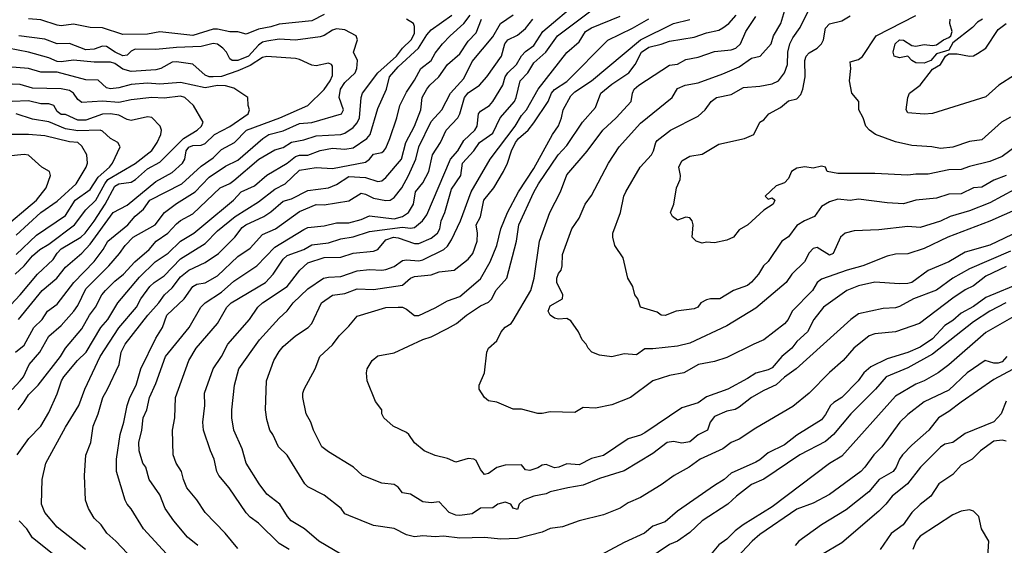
# Model space of a CAD drawing. Header units: metres. Extents: x -46681 to -43747, y -240911 to -237677.
# Tile 714 of 1056: x -46143 to -46023, y -238382 to -238318. Entities that reach past the tile are written whole.
import ezdxf

# ---------------------------------------------------------------- set-up
doc = ezdxf.new("R2010")
doc.units = ezdxf.units.M
doc.layers.add('CONTOUR_INDEX', color=1, linetype='Continuous')
doc.layers.add('CONTOUR_INTER', color=3, linetype='Continuous')

msp = doc.modelspace()

# ---------------------------------------------------------------- linework, layer by layer
at = {"layer": 'CONTOUR_INDEX'}
for points, elevation in [([(-46124.85, -238383.52), (-46128.09, -238380.02), (-46129.6, -238377.59), (-46130.07, -238377.02), (-46130.34, -238376.52), (-46131.39, -238373.02), (-46131.39, -238371.52), (-46130.95, -238368.52), (-46130.5, -238367.02), (-46130.1, -238365.02), (-46129.76, -238364.02), (-46128.99, -238362.52), (-46128.43, -238360.52), (-46126.6, -238356.8), (-46125.8, -238355.52), (-46125.26, -238354.02), (-46123.15, -238352.02), (-46122.1, -238350.51), (-46121.6, -238350.26), (-46120.6, -238350.06), (-46119.1, -238349.24), (-46116.6, -238346.89), (-46115.1, -238345.87), (-46113.6, -238344.19), (-46112.02, -238343.52), (-46109.1, -238341.39), (-46107.1, -238340.53), (-46106.1, -238340.6), (-46103.1, -238340.12), (-46101.6, -238339.18), (-46101.1, -238339.28), (-46100.1, -238339.77), (-46098.6, -238340.07), (-46098.1, -238340.03), (-46097.6, -238339.71), (-46096.68, -238338.52), (-46095.85, -238337.02), (-46094.97, -238335.02), (-46094.58, -238333.52), (-46093.1, -238330.46), (-46091.81, -238329.02), (-46090.75, -238327.02), (-46089.1, -238325.21), (-46088.1, -238323.14), (-46085.6, -238320.15), (-46084.66, -238318.52), (-46083.1, -238317.49)], 110), ([(-46023.1, -238348.1), (-46025.6, -238349.27), (-46027.1, -238350.44), (-46028.1, -238350.91), (-46029.6, -238351.93), (-46033.68, -238355.02), (-46036.6, -238356.04), (-46039.1, -238356.3), (-46039.8, -238356.52), (-46041.66, -238358.02), (-46042.94, -238359.52), (-46044.6, -238360.99), (-46047.1, -238363.49), (-46049.1, -238365.12), (-46053.6, -238367.77), (-46055.6, -238369.11), (-46056.6, -238369.52), (-46057.6, -238370.27), (-46060.37, -238371.52), (-46061.71, -238372.52), (-46063.51, -238373.52), (-46065.1, -238374.67), (-46067.6, -238376.2), (-46069.1, -238376.84), (-46070.1, -238377.48), (-46072.1, -238378.32), (-46075.1, -238379.03), (-46077.1, -238379.75), (-46078.6, -238379.96), (-46079.6, -238380.4), (-46082.6, -238381.2), (-46084.6, -238381.25), (-46086.6, -238381.07), (-46089.6, -238381.14), (-46091.6, -238380.88), (-46092.6, -238380.98), (-46094.1, -238380.85), (-46095.1, -238380.96), (-46096.1, -238380.72), (-46097.6, -238379.98), (-46100.1, -238379.59), (-46103.1, -238378.4), (-46103.6, -238378.16), (-46104.05, -238377.52), (-46106.1, -238375.92), (-46108.1, -238374.9), (-46108.48, -238374.52), (-46110.6, -238371.03), (-46111.66, -238370.02), (-46112.36, -238368.52), (-46112.71, -238368.02), (-46113.1, -238366.71), (-46113.24, -238365.52), (-46113.13, -238362.02), (-46112.22, -238359.52), (-46111.6, -238358.42), (-46111.1, -238357.83), (-46109.6, -238356.54), (-46108.07, -238355.52), (-46107.6, -238355.02), (-46106.44, -238352.52), (-46105.1, -238351.59), (-46103.6, -238351.38), (-46102.1, -238350.79), (-46100.1, -238350.87), (-46096.6, -238350.36), (-46095.59, -238349.52), (-46095.1, -238349.3), (-46093.1, -238349.09), (-46092.1, -238348.76), (-46090.28, -238348.52), (-46088.6, -238347.19), (-46088.04, -238346.52), (-46087.51, -238345.02), (-46087.45, -238344.02), (-46087.63, -238343.02), (-46087.1, -238342.04), (-46086.67, -238340.02), (-46085.45, -238338.52), (-46084.27, -238336.52), (-46083.8, -238335.52), (-46083.33, -238334.02), (-46082.84, -238333.02), (-46082.47, -238332.52), (-46081.28, -238331.52), (-46080.6, -238330.63), (-46078.84, -238328.02), (-46078.45, -238327.02), (-46078.1, -238326.55), (-46076.6, -238325.6), (-46071.6, -238320.54), (-46068.6, -238319.11), (-46066.6, -238317.98)], 115), ([(-46023.1, -238337.04), (-46024.6, -238337.6), (-46026.1, -238338.42), (-46027.1, -238338.53), (-46028.6, -238339.27), (-46030.1, -238339.3), (-46031.6, -238339.76), (-46034.1, -238340.04), (-46035.6, -238340.45), (-46037.6, -238340.36), (-46041.1, -238339.89), (-46042.1, -238340.08), (-46043.6, -238339.92), (-46044.6, -238340.21), (-46045.6, -238340.81), (-46046.44, -238342.02), (-46047.65, -238342.52), (-46048.6, -238343.12), (-46049.6, -238344.48), (-46050.42, -238345.02), (-46052.1, -238347.49), (-46052.65, -238348.02), (-46053.25, -238349.02), (-46054.1, -238350.01), (-46054.6, -238350.39), (-46056.31, -238351.02), (-46057.96, -238352.02), (-46059.1, -238352.01), (-46059.6, -238352.15), (-46060.29, -238352.52), (-46060.64, -238353.02), (-46061.1, -238353.26), (-46063.27, -238353.52), (-46064.6, -238354.06), (-46065.1, -238354.03), (-46065.6, -238353.63), (-46067.6, -238353.05), (-46067.94, -238352.02), (-46068.29, -238351.52), (-46068.56, -238350.52), (-46069.16, -238349.52), (-46069.74, -238347.02), (-46070.74, -238345.52), (-46071, -238344.52), (-46070.98, -238344.02), (-46070.06, -238341.52), (-46069.64, -238339.52), (-46069.41, -238339.02), (-46067.66, -238336.02), (-46066.29, -238334.52), (-46066.02, -238334.02), (-46065.77, -238333.02), (-46065.6, -238332.77), (-46063.95, -238331.52), (-46060.6, -238329.8), (-46059.73, -238329.02), (-46059, -238328.02), (-46058.38, -238327.52), (-46056.6, -238327.15), (-46055.1, -238326.3), (-46053.1, -238326.16), (-46051.6, -238325.87), (-46050.82, -238325.52), (-46050.1, -238324.55), (-46049.72, -238323.52), (-46049.69, -238322.02), (-46049.46, -238321.02), (-46049.1, -238320.26), (-46048.18, -238319.02), (-46047.23, -238317.02)], 120), ([(-46144.1, -238363.05), (-46143.09, -238362.02), (-46142.69, -238361.52), (-46142, -238360.02), (-46140.7, -238358.52), (-46139.6, -238356.58), (-46138.1, -238355.27), (-46136.56, -238353.52), (-46136.1, -238352.83), (-46135.1, -238350.81), (-46132.32, -238348.02), (-46131, -238346.52), (-46130.32, -238345.52), (-46129.34, -238344.52), (-46126.68, -238343.02), (-46125.55, -238341.52), (-46124.1, -238340.43), (-46121.8, -238339.02), (-46120.1, -238337.22), (-46118.1, -238335.88), (-46116.6, -238335.15), (-46113.58, -238332.52), (-46112.84, -238332.02), (-46111.1, -238331.57), (-46109.1, -238330.68), (-46107.6, -238330.56), (-46104, -238329.52), (-46103.77, -238329.02), (-46104.29, -238327.52), (-46104.13, -238326.52), (-46103.6, -238325.71), (-46102.34, -238324.52), (-46102.15, -238324.02), (-46102.07, -238323.02), (-46102.54, -238322.02), (-46102.07, -238320.52), (-46102.2, -238320.02), (-46103.6, -238319.29), (-46104.6, -238319.18), (-46105.1, -238319.36), (-46106.1, -238320.01), (-46106.6, -238320.16), (-46109.6, -238320.55), (-46111.6, -238320.42), (-46113.1, -238320.66), (-46113.6, -238320.8), (-46114.1, -238321.18), (-46115.33, -238322.52), (-46116.6, -238323.04), (-46117.29, -238323.02), (-46117.6, -238322.81), (-46118, -238322.02), (-46118.45, -238321.52), (-46119.1, -238321.04), (-46119.6, -238320.96), (-46121.1, -238321.34), (-46124.1, -238321.46), (-46126.6, -238321.71), (-46129.1, -238321.64), (-46129.6, -238321.89), (-46130.1, -238322.37), (-46130.6, -238322.45), (-46131.54, -238322.02), (-46132.6, -238321.31), (-46133.1, -238321.27), (-46134.1, -238321.65), (-46135.1, -238321.74), (-46137.1, -238320.95), (-46138.6, -238321), (-46140.1, -238320.45), (-46143.26, -238320.02)], 105), ([(-46143.6, -238346.63), (-46141.1, -238344.26), (-46137.6, -238341.88), (-46136.41, -238340.02), (-46134.6, -238338.74), (-46133.6, -238337.24), (-46132.25, -238336.02), (-46131.89, -238335.52), (-46130.95, -238333.52), (-46131.23, -238333.02), (-46132.1, -238332.51), (-46133.1, -238331.63), (-46133.39, -238331.52), (-46136.1, -238331.57), (-46137.6, -238331.35), (-46139.6, -238330.49), (-46141.6, -238330.17), (-46143.6, -238329.51)], 100), ([(-46020.6, -238359.69), (-46024.6, -238361.84), (-46028.6, -238364.58), (-46030.1, -238365.75), (-46031.35, -238366.52), (-46032.52, -238368.02), (-46034.6, -238369.81), (-46035.74, -238371.02), (-46036.1, -238371.52), (-46036.49, -238372.52), (-46036.89, -238373.02), (-46038.57, -238374.02), (-46039.85, -238375.52), (-46042.6, -238377.71), (-46045.6, -238379.52), (-46048.34, -238381.52), (-46048.8, -238382.02)], 110)]:
    msp.add_lwpolyline(points, dxfattribs=dict(at, elevation=elevation))
at = {"layer": 'CONTOUR_INTER'}
for points, elevation in [([(-46116.6, -238382.41), (-46118.17, -238380.52), (-46120.61, -238378.02), (-46121.6, -238376.47), (-46122.82, -238375.02), (-46123.24, -238374.02), (-46123.48, -238373.02), (-46124.14, -238372.02), (-46124.49, -238371.02), (-46124.58, -238368.02), (-46124.27, -238366.52), (-46124.19, -238364.02), (-46122.59, -238359.52), (-46121.68, -238358.02), (-46119.1, -238355.01), (-46117.96, -238353.02), (-46117.42, -238352.52), (-46113.27, -238350.02), (-46112.32, -238349.02), (-46111.1, -238347.21), (-46110.6, -238346.77), (-46108.6, -238346.03), (-46107.6, -238345.47), (-46105.6, -238345.2), (-46104.1, -238344.74), (-46102.6, -238344.48), (-46100.6, -238343.83), (-46096.6, -238343.32), (-46095.6, -238343.44), (-46095.1, -238343.33), (-46094.14, -238342.52), (-46093.6, -238341.8), (-46090.74, -238335.02), (-46089.86, -238334.02), (-46089.1, -238332.76), (-46087.78, -238331.52), (-46087.5, -238331.02), (-46087.32, -238329.52), (-46087.1, -238329.2), (-46086, -238328.52), (-46085.6, -238328.02), (-46084.37, -238326.02), (-46084.09, -238325.02), (-46083.78, -238324.52), (-46082.7, -238323.52), (-46082.1, -238322.45), (-46081.6, -238321.92), (-46080.6, -238321.19), (-46079.49, -238319.52), (-46075.1, -238315.78)], 112), ([(-46110.36, -238382.52), (-46111.6, -238381.78), (-46114.1, -238379.31), (-46115.1, -238378.59), (-46115.6, -238378.06), (-46117.69, -238375.02), (-46118.92, -238373.52), (-46119.16, -238373.02), (-46119.48, -238371.52), (-46119.95, -238370.52), (-46120.78, -238368.02), (-46120.89, -238367.02), (-46120.64, -238365.02), (-46120.69, -238363.52), (-46119.62, -238360.52), (-46118.6, -238359.02), (-46117.82, -238357.52), (-46115.19, -238354.52), (-46114.2, -238353.02), (-46113.62, -238352.52), (-46110.6, -238350.53), (-46109.06, -238348.52), (-46108.1, -238347.66), (-46106.1, -238346.98), (-46104.1, -238346.94), (-46102.6, -238346.45), (-46100.1, -238346.21), (-46099.6, -238346.01), (-46098.6, -238344.84), (-46097.66, -238344.52), (-46097.1, -238344.59), (-46095.1, -238345.28), (-46094.6, -238345.29), (-46093.1, -238344.66), (-46092.33, -238344.02), (-46092.05, -238343.52), (-46091.87, -238342.52), (-46091.41, -238341.52), (-46090.6, -238338.67), (-46089.5, -238337.02), (-46089.26, -238335.52), (-46087.9, -238334.02), (-46087.21, -238333.02), (-46085.6, -238331.86), (-46084.71, -238330.02), (-46082.97, -238328.02), (-46082.73, -238327.52), (-46082.25, -238325.52), (-46081.31, -238324.52), (-46080.6, -238323.31), (-46079.15, -238322.02), (-46077.71, -238320.02), (-46073, -238316.52)], 113), ([(-46020.6, -238337.93), (-46025.1, -238340.35), (-46027.6, -238341.32), (-46029.92, -238342.02), (-46031.1, -238342.58), (-46033.6, -238343.33), (-46035.1, -238343.24), (-46038.6, -238343.63), (-46041.6, -238343.76), (-46042.71, -238344.02), (-46043.26, -238344.52), (-46044.17, -238346.52), (-46044.6, -238346.73), (-46046.1, -238345.78), (-46046.6, -238345.89), (-46047.1, -238346.42), (-46047.66, -238347.52), (-46049.22, -238349.02), (-46049.89, -238350.02), (-46053.6, -238353.17), (-46057.1, -238355.3), (-46061.6, -238357.41), (-46063.1, -238357.78), (-46066.1, -238358.11), (-46067.1, -238358.11), (-46068.1, -238358.85), (-46069.6, -238358.72), (-46071.1, -238359.09), (-46072.6, -238358.88), (-46073.54, -238358.52), (-46073.99, -238358.02), (-46074.22, -238357.52), (-46074.72, -238357.02), (-46075.15, -238356.02), (-46076.1, -238354.72), (-46076.6, -238354.41), (-46077.6, -238354.51), (-46078.1, -238354.37), (-46078.6, -238354.02), (-46078.87, -238353.52), (-46078.6, -238352.89), (-46077.09, -238352.02), (-46077.06, -238351.52), (-46077.78, -238350.02), (-46077.81, -238349.52), (-46077.6, -238348.94), (-46077.29, -238348.52), (-46077.14, -238348.02), (-46077.1, -238346.65), (-46075.99, -238343.52), (-46075.1, -238342.22), (-46074.34, -238340.52), (-46073.6, -238339.47), (-46071.52, -238335.52), (-46070.23, -238333.52), (-46067.6, -238330.64), (-46063.77, -238327.52), (-46063.1, -238326.45), (-46062.18, -238326.02), (-46060.6, -238325.73), (-46057.6, -238324.67), (-46055.6, -238323.79), (-46054.1, -238322.76), (-46053.05, -238322.52), (-46051.72, -238321.02), (-46051.42, -238320.02), (-46050.53, -238318.52), (-46049.92, -238316.52)], 119), ([(-46143.48, -238371.02), (-46142.07, -238369.02), (-46140.6, -238367.52), (-46139.6, -238365.86), (-46138.6, -238363.59), (-46138.09, -238362.02), (-46137.79, -238361.52), (-46136.11, -238359.52), (-46135.08, -238358.52), (-46133.31, -238355.52), (-46132.43, -238354.52), (-46131.24, -238352.52), (-46128.6, -238349.38), (-46126.67, -238347.52), (-46125.1, -238346.46), (-46123.6, -238345.01), (-46121.99, -238344.02), (-46120.75, -238343.02), (-46117.16, -238340.02), (-46116.2, -238339.02), (-46114.6, -238338.29), (-46113.1, -238337), (-46110.6, -238335.54), (-46109.6, -238334.71), (-46109.1, -238334.53), (-46108.1, -238334.53), (-46106.6, -238333.99), (-46105.1, -238333.69), (-46103.6, -238333.81), (-46102.6, -238333.64), (-46100.92, -238332.52), (-46100.53, -238332.02), (-46099.6, -238328.88), (-46098.52, -238326.52), (-46098.18, -238325.02), (-46097.1, -238323.79), (-46094.62, -238321.52), (-46093.6, -238319.89), (-46093.1, -238319.32), (-46090.56, -238317.52)], 107), ([(-46143.36, -238365.52), (-46142.6, -238364.57), (-46142.1, -238363.71), (-46140.91, -238362.52), (-46138.2, -238359.02), (-46137.59, -238358.02), (-46135.6, -238355.68), (-46134.65, -238354.02), (-46133.92, -238353.02), (-46133.17, -238351.52), (-46132.72, -238351.02), (-46131.6, -238349.87), (-46130.55, -238349.02), (-46129.16, -238347.52), (-46127.39, -238346.02), (-46126.55, -238345.02), (-46125.12, -238344.02), (-46124.1, -238342.92), (-46123.6, -238342.5), (-46122.1, -238341.7), (-46118.78, -238338.52), (-46117.6, -238337.99), (-46117.1, -238337.63), (-46114.07, -238335.02), (-46112.1, -238333.88), (-46111.1, -238333.61), (-46110.1, -238332.96), (-46108.6, -238332.67), (-46107.1, -238332.2), (-46104.1, -238332.04), (-46103.6, -238331.89), (-46102.6, -238331.17), (-46102.1, -238330.61), (-46101.83, -238330.02), (-46101.62, -238327.52), (-46101.46, -238327.02), (-46099.57, -238324.52), (-46097.32, -238322.52), (-46096.6, -238321.55), (-46095.51, -238320.52), (-46095.1, -238319.73), (-46095.1, -238318.88), (-46095.26, -238318.52), (-46096.1, -238318)], 106), ([(-46106.1, -238317.43), (-46107.6, -238318.22), (-46111.6, -238318.61), (-46112.6, -238318.93), (-46114.1, -238319.2), (-46115.6, -238319.81), (-46116.6, -238319.53), (-46117.6, -238319.55), (-46119.1, -238319.22), (-46119.6, -238319.22), (-46122.1, -238319.98), (-46126.1, -238319.56), (-46127.6, -238319.84), (-46130.6, -238319.85), (-46133.1, -238319.04), (-46134.6, -238319.03), (-46136.6, -238318.6), (-46138.1, -238318.8), (-46138.6, -238318.75), (-46140.6, -238318.08), (-46142.1, -238317.96)], 106), ([(-46135.16, -238382.52), (-46138.6, -238379.8), (-46140.1, -238378.02), (-46140.51, -238377.02), (-46140.44, -238374.02), (-46139.97, -238372.02), (-46137.6, -238367.64), (-46135.97, -238365.02), (-46135.25, -238363.02), (-46133.37, -238359.02), (-46131.1, -238355.56), (-46128.96, -238353.02), (-46128.43, -238352.02), (-46127.32, -238350.52), (-46126.8, -238350.02), (-46125.6, -238349.22), (-46123.6, -238347.16), (-46120.6, -238345.31), (-46119.1, -238343.76), (-46116.94, -238342.02), (-46114.1, -238340.24), (-46112.1, -238338.69), (-46110.85, -238338.02), (-46109.1, -238336.36), (-46107.1, -238336.05), (-46105.1, -238336.17), (-46101.1, -238335.41), (-46100.6, -238335.05), (-46100.1, -238334.43), (-46099.1, -238334.22), (-46098.84, -238334.02), (-46098.6, -238333.71), (-46098.11, -238332.52), (-46097.26, -238330.02), (-46096.92, -238328.52), (-46096.1, -238326.89), (-46095.1, -238325.41), (-46094.36, -238324.02), (-46093.1, -238323.03), (-46092.6, -238322.15), (-46091.72, -238321.02), (-46090.79, -238320.02), (-46089.1, -238318.55), (-46088.34, -238317.52)], 108), ([(-46128.63, -238384.52), (-46131.45, -238381.52), (-46132.56, -238380.52), (-46133.23, -238379.52), (-46134.1, -238378.7), (-46134.79, -238377.52), (-46135.17, -238376.52), (-46135.27, -238373.52), (-46135.1, -238371.03), (-46134.51, -238369.52), (-46134.21, -238367.52), (-46133.62, -238366.02), (-46133.05, -238364.02), (-46132.46, -238363.02), (-46131.07, -238360.02), (-46130.82, -238358.52), (-46130.32, -238357.52), (-46127.58, -238354.02), (-46126.25, -238352.52), (-46125.56, -238351.52), (-46124.6, -238350.67), (-46123.6, -238349.34), (-46122.6, -238348.53), (-46120.6, -238347.61), (-46118.97, -238346.52), (-46116.99, -238344.52), (-46116.1, -238343.33), (-46115.65, -238343.02), (-46113.46, -238342.02), (-46112.6, -238341.46), (-46111.1, -238340.16), (-46110.1, -238339.86), (-46108.1, -238338.83), (-46105.6, -238338.53), (-46104.6, -238338.1), (-46103.1, -238337.16), (-46101.1, -238337.25), (-46099.6, -238337.77), (-46099.1, -238337.66), (-46098.6, -238337.25), (-46096.7, -238335.02), (-46096.17, -238333.02), (-46095.11, -238331.02), (-46094.35, -238329.02), (-46094.17, -238327.52), (-46093.6, -238326.51), (-46093.25, -238326.02), (-46092.14, -238325.02), (-46091.12, -238323.52), (-46089.6, -238322.21), (-46088.6, -238320.66), (-46087.6, -238319.65), (-46086.96, -238318.02)], 109), ([(-46121.48, -238382.02), (-46122.76, -238381.02), (-46124.42, -238379.02), (-46125.47, -238377.52), (-46126.1, -238375.85), (-46127.41, -238374.02), (-46127.83, -238372.52), (-46128.16, -238372.02), (-46128.63, -238370.52), (-46128.66, -238369.52), (-46128.31, -238368.02), (-46128.13, -238366.52), (-46127.68, -238365.52), (-46127.37, -238364.02), (-46126.6, -238362.31), (-46125.42, -238359.02), (-46122.56, -238355.52), (-46121.11, -238353.02), (-46120.6, -238352.52), (-46118.6, -238351.23), (-46117.1, -238349.86), (-46114.31, -238348.02), (-46112.1, -238345.74), (-46108.6, -238343.57), (-46108.1, -238343.36), (-46106.1, -238343.16), (-46104.6, -238342.76), (-46103.1, -238342.77), (-46101.6, -238342.37), (-46100.6, -238341.92), (-46097.6, -238342.28), (-46096.6, -238341.99), (-46095.83, -238341.52), (-46095.24, -238340.52), (-46095.01, -238339.02), (-46094.1, -238337.9), (-46093.38, -238336.52), (-46092.92, -238334.52), (-46091.95, -238333.02), (-46091.25, -238331.52), (-46089.85, -238330.02), (-46089.59, -238329.52), (-46089.03, -238327.52), (-46088.6, -238326.98), (-46087.2, -238326.02), (-46086.33, -238325.02), (-46084.52, -238322.52), (-46084.11, -238321.02), (-46083.75, -238320.52), (-46082.6, -238319.93), (-46081.6, -238319.14), (-46080.71, -238318.02)], 111), ([(-46104.1, -238383.1), (-46106.76, -238381.52), (-46108.49, -238380.02), (-46110.11, -238379.02), (-46110.58, -238378.52), (-46111.51, -238377.02), (-46113.1, -238375.8), (-46114.01, -238374.52), (-46115.6, -238372.01), (-46116.1, -238370.27), (-46117.09, -238368.02), (-46117.33, -238366.52), (-46117.34, -238365.52), (-46117.01, -238362.52), (-46116.5, -238360.52), (-46113.99, -238357.02), (-46111.6, -238354.37), (-46110.6, -238353.47), (-46109.88, -238352.52), (-46108.1, -238350.82), (-46106.19, -238349.52), (-46105.6, -238349.37), (-46104.1, -238349.3), (-46102.1, -238348.63), (-46100.6, -238348.45), (-46099.1, -238348.53), (-46098.6, -238348.44), (-46097.6, -238348.08), (-46096.6, -238347.37), (-46096.1, -238347.28), (-46094.6, -238347.39), (-46094.1, -238347.26), (-46091.57, -238346.02), (-46091.1, -238345.63), (-46090.6, -238344.84), (-46089.54, -238342.52), (-46088.22, -238339.02), (-46085.93, -238335.02), (-46082.86, -238331.02), (-46082.1, -238329.72), (-46081.47, -238329.02), (-46080.07, -238326.52), (-46076.6, -238322.07), (-46075.1, -238320.78), (-46074.32, -238319.52), (-46073.6, -238319.05), (-46070.1, -238317.64)], 114), ([(-46022.6, -238346.22), (-46027.6, -238348.39), (-46029.6, -238349.52), (-46031.6, -238350.95), (-46034.39, -238352.02), (-46036.1, -238352.95), (-46036.6, -238353.13), (-46038.1, -238353.21), (-46041.1, -238353.85), (-46042.03, -238354.52), (-46048.68, -238360.52), (-46050.1, -238361.57), (-46051.1, -238362.5), (-46052.6, -238363.16), (-46054.11, -238364.02), (-46055.6, -238365.21), (-46056.1, -238365.47), (-46057.1, -238365.67), (-46058.6, -238366.33), (-46059.14, -238367.02), (-46059.47, -238368.02), (-46060.6, -238368.55), (-46061.6, -238369.41), (-46062.6, -238369.58), (-46063.6, -238369.4), (-46064.36, -238369.52), (-46066.1, -238370.85), (-46069.6, -238372.95), (-46072.6, -238373.89), (-46074.6, -238374.7), (-46076.45, -238375.02), (-46078.6, -238375.52), (-46079.1, -238375.76), (-46080.6, -238376.02), (-46081.84, -238376.52), (-46082.4, -238377.02), (-46082.6, -238377.64), (-46083.1, -238377.5), (-46083.41, -238377.02), (-46084.1, -238376.77), (-46084.99, -238377.02), (-46085.6, -238377.46), (-46087.1, -238377.51), (-46088.1, -238378.16), (-46089.6, -238378.37), (-46090.1, -238378.36), (-46090.91, -238378.02), (-46092.1, -238376.71), (-46093.1, -238376.86), (-46094.1, -238376.72), (-46095.6, -238375.8), (-46096.6, -238375.62), (-46097.1, -238374.93), (-46097.6, -238374.6), (-46099.1, -238374.44), (-46101.43, -238373.52), (-46102.53, -238372.52), (-46105.6, -238370.65), (-46106.38, -238370.02), (-46107.41, -238368.02), (-46107.73, -238367.02), (-46108.31, -238366.02), (-46108.7, -238364.02), (-46108.7, -238363.52), (-46108.56, -238363.02), (-46107.21, -238360.52), (-46106.62, -238359.02), (-46105.1, -238357.61), (-46104.3, -238356.52), (-46103.1, -238355.34), (-46102.1, -238354.13), (-46098.6, -238353.09), (-46097.1, -238353.02), (-46096.6, -238353.04), (-46096.1, -238353.28), (-46095.1, -238354.07), (-46094.6, -238354.05), (-46092.6, -238353.13), (-46091.1, -238352.28), (-46089.6, -238351.75), (-46087.1, -238349.6), (-46085.91, -238347.52), (-46085.11, -238345.52), (-46084.62, -238343.52), (-46083.79, -238341.52), (-46082.45, -238339.02), (-46080.6, -238336.17), (-46078.33, -238332.02), (-46077.6, -238330.96), (-46077.22, -238330.02), (-46077.02, -238329.02), (-46076.1, -238327.31), (-46075.6, -238326.83), (-46073.57, -238325.52), (-46067.6, -238320.5), (-46063.6, -238318.55), (-46061.6, -238318.05)], 116), ([(-46020.6, -238343.33), (-46025.1, -238345.5), (-46028.1, -238346.34), (-46030.1, -238347.52), (-46032.6, -238348.57), (-46034.6, -238350.03), (-46035.1, -238350.17), (-46036.1, -238350.21), (-46039.1, -238350.01), (-46041.1, -238350.46), (-46042.49, -238351.02), (-46045.36, -238353.02), (-46046.51, -238354.52), (-46047.28, -238356.02), (-46048.6, -238357.22), (-46049.21, -238358.02), (-46050.43, -238359.02), (-46051.6, -238360.4), (-46052.1, -238360.68), (-46053.6, -238361.05), (-46054.6, -238361.73), (-46056.97, -238363.02), (-46059.6, -238363.96), (-46060.6, -238364.68), (-46062.6, -238365.27), (-46067.1, -238368.32), (-46067.6, -238368.61), (-46069.1, -238369.04), (-46072.1, -238371.09), (-46073.6, -238371.44), (-46075.1, -238372.2), (-46076.6, -238372.09), (-46077.54, -238372.52), (-46078.1, -238372.57), (-46079.1, -238372.17), (-46079.6, -238372.25), (-46080.1, -238372.6), (-46081.1, -238372.9), (-46081.6, -238372.81), (-46082.1, -238372.23), (-46084.1, -238372.24), (-46085.1, -238372.56), (-46086.1, -238373.26), (-46086.6, -238373.39), (-46087.1, -238372.78), (-46087.6, -238371.7), (-46087.91, -238371.52), (-46088.6, -238371.46), (-46090.1, -238371.89), (-46091.1, -238371.45), (-46092.6, -238371.09), (-46093.95, -238370.52), (-46095.1, -238369.53), (-46095.8, -238368.52), (-46096.1, -238368.28), (-46097.71, -238367.52), (-46098.85, -238366.52), (-46099.09, -238366.02), (-46099.08, -238365.52), (-46099.88, -238364.52), (-46100.89, -238362.02), (-46100.97, -238361.02), (-46100.87, -238360.52), (-46100.28, -238359.52), (-46099.6, -238358.94), (-46097.6, -238358.61), (-46094.1, -238356.98), (-46093.1, -238356.64), (-46091.1, -238355.63), (-46090.02, -238355.02), (-46088.81, -238354.02), (-46087.1, -238352.86), (-46086.1, -238352.45), (-46085.69, -238352.02), (-46085.21, -238351.02), (-46083.87, -238349.52), (-46082.7, -238345.02), (-46082.42, -238343.02), (-46080.6, -238339.03), (-46080.01, -238338.02), (-46077.62, -238334.52), (-46076.6, -238333.39), (-46074.67, -238330.52), (-46073.1, -238328.76), (-46072.44, -238327.02), (-46071.1, -238325.9), (-46069.02, -238324.52), (-46068.26, -238323.52), (-46067.49, -238322.02), (-46066.6, -238321.4), (-46065.1, -238321.05), (-46064.1, -238320.66), (-46061.1, -238320.18), (-46059.6, -238319.65), (-46058.1, -238319.34), (-46057.6, -238319.04), (-46056.88, -238318.52), (-46055.97, -238317.52)], 117), ([(-46021.6, -238341.02), (-46025.1, -238342.59), (-46030.2, -238344.52), (-46033.1, -238345.89), (-46035.1, -238346.57), (-46036.6, -238346.59), (-46037.6, -238346.83), (-46040.57, -238348.02), (-46042.48, -238348.52), (-46045.6, -238349.63), (-46046.1, -238350.02), (-46046.7, -238351.02), (-46049.15, -238353.52), (-46049.66, -238354.52), (-46050.1, -238355.07), (-46052.6, -238357.02), (-46053.83, -238357.52), (-46057.1, -238359.16), (-46058.6, -238359.63), (-46060.54, -238360.02), (-46062.33, -238361.02), (-46064.1, -238361.34), (-46066.1, -238362), (-46068.84, -238364.02), (-46071.1, -238364.9), (-46073.1, -238365.34), (-46074.6, -238365.26), (-46075.6, -238365.86), (-46078.6, -238365.76), (-46079.6, -238365.99), (-46080.1, -238365.96), (-46082.1, -238365.46), (-46083.1, -238365.43), (-46085.1, -238364.6), (-46086.1, -238364.45), (-46086.6, -238364.01), (-46087.24, -238363.02), (-46087.26, -238362.52), (-46086.59, -238361.02), (-46086.33, -238358.52), (-46086.1, -238358.01), (-46085.1, -238357.15), (-46084.57, -238356.02), (-46084.1, -238355.48), (-46083.37, -238355.02), (-46083.1, -238354.64), (-46080.97, -238351.02), (-46080.54, -238349.52), (-46079.9, -238345.02), (-46078.64, -238341.52), (-46077.36, -238339.02), (-46076.6, -238336.94), (-46074.1, -238334.05), (-46072.19, -238331.52), (-46070.59, -238330.02), (-46068.75, -238328.02), (-46068.61, -238327.02), (-46068.37, -238326.52), (-46067.84, -238326.02), (-46064.1, -238323.58), (-46063.1, -238323.47), (-46062.1, -238322.9), (-46060.6, -238322.63), (-46058.6, -238321.94), (-46056.6, -238321.73), (-46056.01, -238321.52), (-46055.43, -238321.02), (-46054.78, -238319.52), (-46053.6, -238317.69)], 118), ([(-46020.65, -238332.52), (-46023.6, -238334.7), (-46025.1, -238335.32), (-46027.6, -238335.91), (-46028.6, -238336.28), (-46030.1, -238336.32), (-46032.6, -238336.86), (-46034.1, -238336.84), (-46035.1, -238336.97), (-46039.1, -238336.77), (-46043.6, -238336.77), (-46044.92, -238336.52), (-46045.1, -238336), (-46045.6, -238335.87), (-46046.6, -238336.12), (-46047.6, -238335.97), (-46048.6, -238336.13), (-46049.24, -238336.52), (-46049.6, -238337.4), (-46050.1, -238337.92), (-46051.1, -238338.28), (-46052.45, -238339.52), (-46052.1, -238339.88), (-46051.6, -238339.72), (-46051.25, -238340.02), (-46051.49, -238340.52), (-46052.6, -238341.22), (-46054.56, -238343.02), (-46055.6, -238343.65), (-46056.28, -238344.52), (-46057.1, -238344.87), (-46058.6, -238345.22), (-46059.6, -238345.15), (-46060.1, -238345.25), (-46060.86, -238345.02), (-46061.34, -238344.52), (-46061.2, -238343.02), (-46061.34, -238342.52), (-46061.6, -238342.16), (-46062.1, -238342.09), (-46063.1, -238342.44), (-46063.72, -238342.02), (-46063.95, -238341.52), (-46063.56, -238340.52), (-46063.22, -238338.52), (-46062.81, -238337.52), (-46062.76, -238337.02), (-46062.97, -238336.02), (-46062.6, -238335.23), (-46061.6, -238334.66), (-46060.1, -238334.44), (-46058.1, -238333.2), (-46054.96, -238332.52), (-46053.84, -238332.02), (-46053.1, -238330.55), (-46052.6, -238330.25), (-46052.01, -238329.52), (-46050.6, -238328.76), (-46049.6, -238327.93), (-46048.6, -238327.7), (-46048.1, -238327.17), (-46047.85, -238326.52), (-46047.57, -238325.02), (-46047.6, -238323.02), (-46047.45, -238322.52), (-46047.1, -238322.1), (-46046.1, -238321.52), (-46045.6, -238321.02), (-46045.36, -238320.52), (-46045.1, -238319.09), (-46044.6, -238318.57), (-46043.1, -238318.21), (-46042.1, -238317.6)], 121), ([(-46022.6, -238329.91), (-46023.7, -238330.52), (-46026.1, -238332.67), (-46027.6, -238332.87), (-46029.6, -238333.59), (-46031.1, -238333.73), (-46032.17, -238333.52), (-46034.6, -238333.38), (-46036.6, -238332.93), (-46039.01, -238332.02), (-46039.77, -238331.52), (-46040.21, -238331.02), (-46040.51, -238330.02), (-46041.03, -238329.02), (-46041.04, -238328.02), (-46041.91, -238327.02), (-46042.2, -238325.52), (-46042.02, -238324.02), (-46042.1, -238323.2), (-46041.1, -238322.92), (-46040.6, -238322.54), (-46038.94, -238320.02), (-46034.1, -238317.54)], 122), ([(-46026.01, -238318.02), (-46026.6, -238318.36), (-46027.21, -238319.02), (-46029.6, -238320.88), (-46030.1, -238321.78), (-46031.6, -238322.23), (-46032.29, -238323.02), (-46033.1, -238323.36), (-46034.1, -238323.3), (-46034.6, -238323.04), (-46035.1, -238322.52), (-46036.1, -238322.72), (-46036.73, -238322.52), (-46036.87, -238322.02), (-46036.63, -238321.02), (-46036.1, -238320.51), (-46035.6, -238320.55), (-46034.6, -238321.21), (-46034.1, -238321.29), (-46033.1, -238321.07), (-46032.1, -238321.22), (-46031.6, -238321.13), (-46030.76, -238320.52), (-46030.1, -238320.25), (-46029.85, -238320.02), (-46029.71, -238319.52), (-46029.98, -238318.52), (-46029.95, -238318.02)], 123), ([(-46022.1, -238324.83), (-46024.01, -238326.02), (-46025.6, -238327.45), (-46032.1, -238329.47), (-46033.1, -238329.57), (-46035.1, -238329.38), (-46035.29, -238329.02), (-46035.09, -238327.52), (-46034.88, -238327.02), (-46033.6, -238326.02), (-46032.1, -238324.08), (-46031.1, -238323.51), (-46030.49, -238322.52), (-46030.1, -238322.24), (-46029.1, -238322.21), (-46027.6, -238322.52), (-46027.1, -238322.46), (-46026.6, -238322.18), (-46025.6, -238321.53), (-46024.1, -238319.27), (-46023.11, -238318.52)], 123), ([(-46143.66, -238358.52), (-46142.6, -238357.68), (-46141.44, -238355.52), (-46140.44, -238354.52), (-46139.79, -238353.52), (-46138.6, -238352.66), (-46136.56, -238350.02), (-46134.1, -238347.48), (-46133.01, -238346.02), (-46132.44, -238345.02), (-46130.02, -238343.02), (-46129.1, -238341.98), (-46128.1, -238341.1), (-46127.31, -238340.02), (-46123.45, -238338.02), (-46121.1, -238335.88), (-46119.6, -238334.88), (-46118.6, -238333.85), (-46117.04, -238333.02), (-46115.57, -238331.52), (-46111.51, -238330.02), (-46108.1, -238328.5), (-46106.1, -238326.57), (-46105.38, -238325.52), (-46105.1, -238324.85), (-46105.1, -238323.72), (-46105.22, -238323.52), (-46105.6, -238323.35), (-46107.1, -238323.68), (-46107.6, -238323.61), (-46109.1, -238322.89), (-46109.6, -238322.78), (-46113.1, -238322.55), (-46113.6, -238322.66), (-46115.1, -238323.63), (-46116.6, -238324.29), (-46118.6, -238324.97), (-46119.6, -238325.03), (-46120.1, -238325.01), (-46120.6, -238324.8), (-46122.1, -238323.47), (-46124.1, -238323.2), (-46124.6, -238323.22), (-46125.97, -238324.02), (-46126.6, -238324.18), (-46129.6, -238324.36), (-46130.6, -238324.08), (-46131.6, -238323.39), (-46132.1, -238323.25), (-46134.1, -238323.25), (-46136.6, -238323), (-46138.1, -238323.21), (-46138.6, -238323.14), (-46139.6, -238322.71), (-46142.1, -238322.02), (-46144.6, -238321.55)], 104), ([(-46143.3, -238354.52), (-46140.43, -238351.02), (-46138.66, -238349.52), (-46137.6, -238348.18), (-46135.6, -238346.45), (-46134.6, -238345.39), (-46131.79, -238341.52), (-46130.1, -238340.64), (-46126.6, -238337.76), (-46124.6, -238336.65), (-46123.37, -238335.52), (-46123.07, -238335.02), (-46122.91, -238334.02), (-46122.6, -238333.59), (-46122.1, -238333.38), (-46121.1, -238333.32), (-46120.6, -238333.11), (-46119.47, -238332.02), (-46117.6, -238331.07), (-46115.35, -238329.52), (-46115.19, -238329.02), (-46115.35, -238328.52), (-46115.39, -238327.52), (-46117.1, -238326.38), (-46118.1, -238326.12), (-46119.1, -238326.08), (-46120.6, -238326.34), (-46123.6, -238325.69), (-46126.1, -238325.93), (-46127.6, -238325.77), (-46129.6, -238325.96), (-46131.1, -238326.35), (-46132.1, -238326.48), (-46132.6, -238326.36), (-46133.6, -238325.42), (-46135.1, -238325.38), (-46138.6, -238324.47), (-46140.6, -238324.45), (-46142.1, -238324.01), (-46144.6, -238323.81)], 103), ([(-46145.41, -238354.02), (-46143.1, -238351.53), (-46141, -238349.02), (-46139.1, -238347.23), (-46138.6, -238346.45), (-46138.1, -238345.96), (-46135.71, -238344.52), (-46135.2, -238344.02), (-46134.1, -238342.57), (-46132.77, -238340.52), (-46131.6, -238338.33), (-46131.1, -238338.02), (-46129.6, -238337.83), (-46129.06, -238337.52), (-46127.6, -238336.23), (-46126.1, -238335.41), (-46123.24, -238332.52), (-46121.57, -238331.52), (-46121.04, -238331.02), (-46120.85, -238330.52), (-46122.02, -238328.52), (-46123.08, -238327.52), (-46123.6, -238327.38), (-46125.6, -238327.61), (-46127.1, -238327.52), (-46129.6, -238327.81), (-46131.1, -238328.13), (-46133.1, -238327.96), (-46135.6, -238328.16), (-46136.1, -238327.78), (-46136.61, -238327.02), (-46137.1, -238326.7), (-46138.1, -238326.49), (-46141.6, -238326.41), (-46143.1, -238325.95), (-46144.1, -238325.9)], 102), ([(-46143.73, -238349.02), (-46142.6, -238348.01), (-46141.6, -238346.8), (-46140.71, -238346.02), (-46139.6, -238345.39), (-46136.49, -238343.02), (-46135.1, -238341.21), (-46133.88, -238340.02), (-46132.82, -238338.02), (-46132.42, -238337.52), (-46129.1, -238335.57), (-46127.1, -238333.96), (-46126.43, -238333.02), (-46126, -238332.02), (-46125.92, -238331.52), (-46126.05, -238331.02), (-46127.1, -238329.97), (-46127.6, -238329.87), (-46129.6, -238330.31), (-46130.1, -238330.21), (-46131.1, -238329.68), (-46132.1, -238329.5), (-46133.1, -238329.57), (-46135.1, -238330.28), (-46136.1, -238330.27), (-46137.6, -238329.62), (-46138.1, -238329.62), (-46138.6, -238329.22), (-46139.02, -238328.52), (-46139.6, -238328.32), (-46140.6, -238328.32), (-46142.1, -238327.94), (-46144.1, -238328)], 101), ([(-46143.6, -238344.27), (-46140.61, -238341.52), (-46138.6, -238340.15), (-46136.29, -238338.02), (-46135.06, -238336.02), (-46134.9, -238335.52), (-46134.99, -238334.52), (-46135.6, -238333.46), (-46136.1, -238333.02), (-46137.1, -238332.91), (-46140.1, -238332.19), (-46142.1, -238332.03), (-46144.6, -238332.02)], 99), ([(-46145.6, -238343.77), (-46141.12, -238340.02), (-46139.96, -238338.52), (-46139.42, -238337.02), (-46139.53, -238336.52), (-46140.45, -238336.02), (-46142.1, -238334.54), (-46142.6, -238334.48), (-46144.6, -238334.67)], 98), ([(-46021.1, -238350), (-46025.6, -238351.87), (-46027.1, -238352.94), (-46028.6, -238353.78), (-46029.6, -238354.64), (-46030.6, -238355.27), (-46032.1, -238356.88), (-46033.6, -238357.92), (-46035.1, -238358.54), (-46037.6, -238359.32), (-46039.6, -238360.28), (-46040.46, -238361.02), (-46041.12, -238362.02), (-46043.1, -238364.01), (-46044.1, -238364.62), (-46044.51, -238365.02), (-46045.1, -238366.11), (-46045.6, -238366.76), (-46048.6, -238368.61), (-46050.1, -238369.77), (-46052.1, -238370.75), (-46053.1, -238371.63), (-46053.6, -238371.9), (-46056.6, -238373.24), (-46057.42, -238374.02), (-46058.6, -238374.72), (-46063.1, -238377.86), (-46064.6, -238379.16), (-46066.1, -238379.68), (-46067.15, -238380.52), (-46069.6, -238381.66), (-46073.1, -238383.52)], 114), ([(-46023.17, -238352.52), (-46025.09, -238353.52), (-46027.1, -238354.84), (-46032.1, -238358.76), (-46035.1, -238360.4), (-46037.74, -238361.52), (-46039.01, -238363.02), (-46042.04, -238366.02), (-46044.13, -238368.52), (-46045.1, -238369.36), (-46048.24, -238371.02), (-46052.6, -238373.98), (-46054.1, -238374.6), (-46055.95, -238376.02), (-46056.98, -238377.02), (-46060.1, -238379.02), (-46061.6, -238380.47), (-46063.1, -238381.51), (-46064.1, -238381.9), (-46068.1, -238384.61)], 113), ([(-46021.6, -238353.86), (-46025.6, -238356.11), (-46030.1, -238360.07), (-46031.39, -238361.02), (-46033.1, -238361.99), (-46034.1, -238362.39), (-46036.6, -238363.88), (-46043.1, -238371.18), (-46044.6, -238372.07), (-46051.6, -238377.33), (-46055.13, -238379.52), (-46056.1, -238380.26), (-46057.1, -238381.28), (-46058.1, -238381.95), (-46059.1, -238383.18)], 112), ([(-46023.02, -238359.02), (-46023.6, -238359.7), (-46024.1, -238359.85), (-46024.6, -238359.84), (-46025.67, -238359.52), (-46027.85, -238361.02), (-46030.1, -238363.12), (-46033.1, -238364.55), (-46035.1, -238366.11), (-46036.04, -238367.02), (-46038.26, -238370.02), (-46039.24, -238371.02), (-46040.3, -238372.52), (-46040.8, -238373.02), (-46044.6, -238375.82), (-46046.6, -238376.87), (-46048.6, -238377.61), (-46053.1, -238380.71), (-46054.02, -238381.52), (-46057.1, -238384.78)], 111), ([(-46023.1, -238364.48), (-46023.71, -238366.02), (-46024.6, -238366.98), (-46028.1, -238368.39), (-46029.6, -238369.52), (-46030.6, -238369.71), (-46031.1, -238370.05), (-46033.56, -238372.52), (-46035.12, -238374.52), (-46037.01, -238376.02), (-46037.75, -238377.02), (-46038.6, -238377.84), (-46043.1, -238381.69), (-46045.6, -238383.16)], 109), ([(-46023.1, -238369.32), (-46023.6, -238369.2), (-46024.6, -238369.34), (-46026.26, -238370.52), (-46027.26, -238371.52), (-46028.6, -238372.26), (-46029.6, -238373.39), (-46031.33, -238374.52), (-46032.28, -238376.02), (-46033.6, -238377.04), (-46034.58, -238378.02), (-46035.66, -238379.52), (-46037.1, -238380.57), (-46038.46, -238382.52)], 108), ([(-46025.41, -238384.02), (-46025.22, -238381.52), (-46026.13, -238380.02), (-46026.43, -238378.52), (-46027.1, -238377.85), (-46027.6, -238377.71), (-46028.6, -238377.86), (-46029.6, -238378.29), (-46033.6, -238380.9), (-46034.08, -238381.52), (-46034.49, -238382.52)], 107), ([(-46137.6, -238384.32), (-46141.6, -238381.09), (-46142.31, -238380.02), (-46143.24, -238379.02)], 107)]:
    msp.add_lwpolyline(points, dxfattribs=dict(at, elevation=elevation))

doc.saveas('drawing.dxf')
